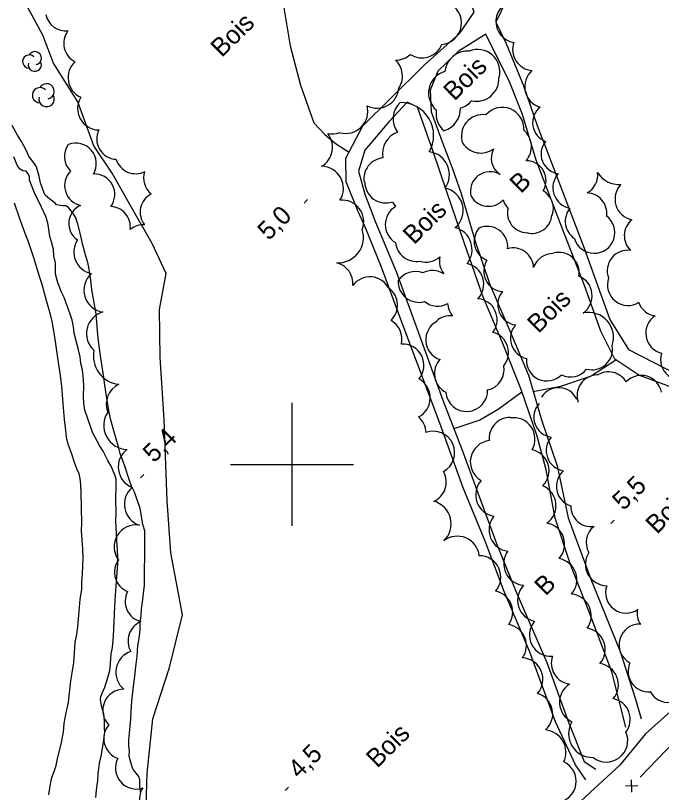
# Model space of a CAD drawing. Extents: x 381879 to 384696, y 5564785 to 5567594.
# Drawn here: x 382555 to 382660.1, y 5565546.6 to 5565673 of the extents above; entities that cross this region are included whole.
import ezdxf

# ---------------------------------------------------------------- set-up
doc = ezdxf.new("R2010")
doc.units = 0
for name, color, linetype in [('Niveau 19', 7, 'Continuous'), ('Niveau 2', 7, 'Continuous'), ('Niveau 22', 7, 'Continuous'), ('Niveau 3', 7, 'Continuous'), ('Niveau 37', 7, 'Continuous'), ('Niveau 4', 7, 'Continuous'), ('Niveau 44', 7, 'Continuous'), ('Niveau 61', 7, 'Continuous')]:
    doc.layers.add(name, color=color, linetype=linetype)

msp = doc.modelspace()

# ---------------------------------------------------------------- linework, layer by layer
at = {"layer": 'Niveau 19'}
for points in [[(382610.7, 5565641.27), (382608.83, 5565645.95), (382608.76, 5565649.79), (382611.52, 5565655.08), (382616.03, 5565659.53), (382621.5, 5565664.92), (382627.33, 5565670.12), (382629.63, 5565673.55), (382628.15, 5565678.34), (382627.27, 5565685.27), (382626.51, 5565690.68), (382626.47, 5565699.07), (382626.89, 5565704.54), (382626.25, 5565711.26)], [(382646.97, 5565684.12), (382643.34, 5565683.68), (382638.92, 5565680.3), (382634.88, 5565675.51), (382633.19, 5565671.93), (382634.79, 5565668.55), (382637.62, 5565661.75), (382639.9, 5565655.13), (382641.63, 5565650.62)], [(382639.74, 5565649.51), (382637.5, 5565656.89), (382635.39, 5565662.25), (382631.56, 5565669.97), (382627.03, 5565667.16), (382623.73, 5565663.97), (382622.46, 5565660.85), (382622.63, 5565657.36), (382624.53, 5565652.2), (382626.08, 5565648.24), (382627.54, 5565644.08)], [(382625.21, 5565644.34), (382622.95, 5565650.88), (382620.44, 5565658.12), (382618.76, 5565658.91), (382615.82, 5565655.76), (382611.88, 5565651.1), (382610.83, 5565647.72), (382611.88, 5565643.98), (382613.57, 5565639.42)], [(382641.63, 5565650.62), (382647.54, 5565635.19), (382651.72, 5565623.56), (382654.74, 5565618.71), (382660.77, 5565615.6), (382666.64, 5565612.94), (382672.74, 5565606.53), (382677.07, 5565600.57), (382679.46, 5565591.84)], [(382677.57, 5565591.7), (382674.83, 5565599.84), (382670.23, 5565606.19), (382665.81, 5565610.62), (382660.96, 5565612.81), (382656.44, 5565614.53), (382652.5, 5565617.11), (382650.24, 5565621.65), (382647.61, 5565629.08), (382643.67, 5565639.11), (382639.74, 5565649.51)], [(382654.31, 5565557.26), (382652.01, 5565566.26), (382648.42, 5565575.86), (382645.39, 5565583.55), (382642.84, 5565591.26), (382641.37, 5565599.1), (382639.87, 5565604.59), (382637.27, 5565612.18), (382634.41, 5565619.39), (382631.03, 5565627.39), (382628.03, 5565636.07), (382625.21, 5565644.34)], [(382627.54, 5565644.08), (382629.79, 5565636.29), (382632.2, 5565629.28), (382635.44, 5565621.75), (382638.47, 5565614.52), (382640.6, 5565607.26), (382643.12, 5565599.75), (382644.91, 5565591.29), (382648.61, 5565581.33), (382653.41, 5565569.57), (382655.9, 5565561.82), (382656.8, 5565558.62)], [(382647.81, 5565548.68), (382646.11, 5565551.15), (382642.87, 5565558.15), (382638.62, 5565569.62), (382634.53, 5565579.35), (382631.42, 5565587.5), (382627.85, 5565596.21), (382624.03, 5565606.69), (382620.43, 5565616.36), (382617.38, 5565624.41), (382614.58, 5565632.08), (382611.86, 5565638.74), (382610.7, 5565641.27)], [(382613.57, 5565639.42), (382616.95, 5565631.4), (382620.82, 5565620.79), (382624.52, 5565610.44), (382627.67, 5565602.29), (382630.23, 5565595.35), (382633.26, 5565587.15), (382636.43, 5565579.4), (382641.45, 5565567.77), (382644.98, 5565558.08), (382647.56, 5565551.65), (382649.41, 5565550.42)]]:
    msp.add_lwpolyline(points, dxfattribs=at)
at = {"layer": 'Niveau 2'}
for points in [[(382561.47, 5565642.49), (382560.63, 5565643.14), (382559.85, 5565643.79), (382559.66, 5565644.27), (382559.12, 5565645.78), (382558.9, 5565646.85), (382558.47, 5565648.42), (382558.1, 5565648.87), (382557.2, 5565650.13), (382556.75, 5565651.1), (382556.01, 5565652.5), (382555.34, 5565653.53), (382554.5, 5565655.14)], [(382568.11, 5565545.83), (382568.2, 5565547.06), (382568.43, 5565548.6), (382568.48, 5565549.68), (382568.71, 5565551.42), (382568.94, 5565552.55), (382569.33, 5565554.78), (382569.56, 5565556.52), (382569.52, 5565557.05), (382569.5, 5565558.24), (382569.4, 5565559.44), (382569.05, 5565560.52), (382568.84, 5565561.68), (382568.92, 5565562.27), (382569.1, 5565562.78), (382569.56, 5565563.76), (382570.07, 5565565.32), (382570.35, 5565566.46), (382570.5, 5565567.59), (382570.6, 5565569.17), (382570.8, 5565570.22), (382570.99, 5565572.02), (382571.01, 5565573.25), (382571.12, 5565575.69), (382571.26, 5565577.94), (382571.46, 5565580.95), (382571.7, 5565583.84), (382571.65, 5565584.94), (382571.53, 5565587.72), (382571.37, 5565590.83), (382571.39, 5565592.08), (382571.36, 5565594.22), (382571.43, 5565596.53), (382571.42, 5565597.55), (382571.22, 5565598.13), (382570.58, 5565599.72), (382570.03, 5565600.65), (382569.28, 5565602.13), (382568.7, 5565603.1), (382567.63, 5565605.06), (382567.22, 5565606.19), (382566.3, 5565608.81), (382566.15, 5565609.95), (382566.09, 5565611.12), (382566.14, 5565612.75), (382566.1, 5565613.76), (382565.95, 5565615.37), (382565.66, 5565616.4), (382565.56, 5565617.47), (382565.27, 5565618.62), (382564.56, 5565621.34), (382564.47, 5565622.39), (382564.26, 5565623.47), (382563.91, 5565624.45), (382562.92, 5565627.17), (382562.46, 5565628.11), (382561.91, 5565629.61), (382561.58, 5565630.73), (382561.53, 5565631.23), (382561.56, 5565632.27), (382561.52, 5565632.78), (382561.28, 5565633.94), (382561.22, 5565634.95), (382560.96, 5565635.98), (382560.61, 5565637.07), (382560.45, 5565638.25), (382560.28, 5565639.27), (382559.94, 5565640.3), (382559.23, 5565641.82), (382558.14, 5565644.18), (382557.33, 5565646.24), (382557.3, 5565646.75), (382557.08, 5565647.25), (382556.76, 5565647.68), (382556.24, 5565647.75), (382555.77, 5565648.04), (382555.4, 5565648.45), (382555.19, 5565648.92), (382554.76, 5565650.05)], [(382575.32, 5565592.84), (382574.39, 5565595.46), (382573.92, 5565596.48), (382573.53, 5565597.56), (382572.81, 5565599.71), (382572.06, 5565601.76), (382571.78, 5565602.85), (382571.02, 5565605.44), (382570.56, 5565607.17), (382570.29, 5565608.45), (382569.88, 5565610.75), (382569.54, 5565612.89), (382569.33, 5565614.53), (382568.92, 5565617.35), (382568.54, 5565620.05), (382568.39, 5565621.75), (382568.14, 5565624.51), (382567.95, 5565625.66), (382567.44, 5565628.41), (382567.32, 5565629.51), (382567.02, 5565631.73), (382566.78, 5565632.83), (382566.46, 5565633.87), (382565.91, 5565635.88), (382565.7, 5565636.97), (382565.18, 5565639.05), (382564.83, 5565640.09), (382564.32, 5565641), (382563.67, 5565641.81), (382563.23, 5565642.08), (382562.69, 5565642.07), (382561.67, 5565642.21), (382561.47, 5565642.49)], [(382575.43, 5565546.54), (382575.26, 5565547.62), (382575.28, 5565548.69), (382575.09, 5565549.21), (382574.44, 5565550.03), (382574.12, 5565550.46), (382573.95, 5565550.97), (382573.53, 5565552.53), (382573.57, 5565553.54), (382573.46, 5565554.09), (382573.46, 5565555.21), (382573.58, 5565556.3), (382573.79, 5565558.54), (382573.83, 5565559.8), (382573.96, 5565561.5), (382574.21, 5565563.9), (382574.46, 5565565.48), (382574.55, 5565566.62), (382574.82, 5565568.8), (382574.91, 5565570.5), (382575.19, 5565572.04), (382575.31, 5565573.21), (382575.31, 5565574.26), (382575.49, 5565575.4), (382575.54, 5565576.53), (382575.67, 5565577.58), (382576.02, 5565580.36), (382576.03, 5565581.48), (382575.99, 5565583.15), (382576.08, 5565584.7), (382576.09, 5565586.31), (382576.05, 5565589.17), (382575.72, 5565590.2), (382575.58, 5565591.27), (382575.32, 5565592.84)]]:
    msp.add_lwpolyline(points, dxfattribs=at)
at = {"layer": 'Niveau 22'}
for points in [[(382626.51, 5565691.62), (382622.22, 5565696.29), (382618.64, 5565700.06), (382613.17, 5565700.69), (382609.16, 5565696.93), (382606.74, 5565691.36), (382604.97, 5565685.29), (382602.05, 5565683.08), (382599.36, 5565681.41), (382598.22, 5565676.92), (382599.71, 5565668.1), (382601.41, 5565661.69), (382603.57, 5565655.57), (382605.36, 5565653.64), (382607.22, 5565652.11), (382609.28, 5565650.78)], [(382570.77, 5565647.36), (382567.76, 5565651.8), (382565.15, 5565659), (382561.21, 5565665.25), (382559.47, 5565669.83), (382556.31, 5565675.65), (382556.28, 5565683.47), (382557.2, 5565687.62)], [(382582.2, 5565482.88), (382581.65, 5565489.63), (382579.34, 5565499.46), (382576.44, 5565508.57), (382574.44, 5565520.79), (382574.4, 5565530.5), (382576.13, 5565539.49), (382576.45, 5565549.79), (382577.36, 5565558.6), (382580.06, 5565566.94), (382582.2, 5565575.53), (382580.31, 5565585.59), (382579.7, 5565594.09), (382579.2, 5565607.33), (382578.54, 5565617.37), (382578.46, 5565625.17), (382579.54, 5565631.06), (382577.27, 5565635.93), (382573.84, 5565641.89), (382570.77, 5565647.36)], [(382652.69, 5565616.98), (382652.69, 5565616.98), (382648.66, 5565614.33), (382643.71, 5565612.65), (382639.26, 5565611.83)], [(382637.42, 5565611.74), (382633.57, 5565608.94), (382630.55, 5565607.18), (382626.32, 5565605.78)], [(382678.8, 5565590.2), (382678.03, 5565582.26), (382673.67, 5565574.26), (382668.42, 5565567.03), (382663.58, 5565561.62), (382657.51, 5565556.17), (382653.34, 5565551.08), (382647.87, 5565546.02), (382641.77, 5565540.27), (382636.38, 5565534.4), (382632.49, 5565531.97), (382627.15, 5565531.24), (382620.54, 5565532.09), (382611.28, 5565533.61), (382601.98, 5565535.11), (382592.1, 5565536.88), (382583.72, 5565538.02), (382578.75, 5565538.72), (382575.93, 5565538.44)]]:
    msp.add_lwpolyline(points, dxfattribs=at)
at = {"layer": 'Niveau 3'}
for p, q in [((382601.98, 5565642.51), (382602.55, 5565643.08)), ((382575.34, 5565597.81), (382575.91, 5565598.38)), ((382651.85, 5565590.37), (382652.42, 5565590.94)), ((382598.88, 5565546.93), (382599.45, 5565547.5))]:
    msp.add_line(p, q, dxfattribs=at)
at = {"layer": 'Niveau 37'}
for p, q in [((382655.27, 5565546.68), (382655.23, 5565548.69)), ((382656.25, 5565547.71), (382654.25, 5565547.66))]:
    msp.add_line(p, q, dxfattribs=at)
msp.add_lwpolyline([(382656.64, 5565549.13), (382663.56, 5565556.35)], dxfattribs=at)
at = {"layer": 'Niveau 4'}
for points in [[(382558.04, 5565633.45), (382557.17, 5565636.03), (382556.55, 5565637.73), (382555.7, 5565640.12), (382554.86, 5565642.49)], [(382560.46, 5565546.23), (382560.68, 5565547.71), (382560.95, 5565549.09), (382561.34, 5565550.05), (382561.63, 5565551.04), (382561.92, 5565552.36), (382562.45, 5565554.5), (382562.83, 5565556.44), (382562.96, 5565557.83), (382563.25, 5565559.6), (382563.67, 5565561.28), (382563.72, 5565561.8), (382564.03, 5565564.77), (382564.27, 5565566.07), (382564.5, 5565567.77), (382564.65, 5565569.37), (382564.73, 5565571.09), (382564.98, 5565572.31), (382565.15, 5565573.6), (382565.33, 5565575.5), (382565.56, 5565578.09), (382565.8, 5565579.67), (382565.83, 5565580.83), (382565.93, 5565582.19), (382566.05, 5565584.87), (382565.97, 5565586.19), (382565.79, 5565589.17), (382565.81, 5565590.48), (382565.78, 5565592.89), (382565.73, 5565595.52), (382565.6, 5565597.36), (382565.39, 5565598.53), (382565.1, 5565599.02), (382564.67, 5565600.15), (382564.19, 5565601.67), (382563.61, 5565603.3), (382563.35, 5565604.44), (382563.19, 5565605.54), (382563, 5565607.33), (382562.79, 5565609.92), (382562.58, 5565612.65), (382562.33, 5565614.45), (382561.9, 5565617.36), (382561.52, 5565619.98), (382561.06, 5565623.03), (382560.72, 5565624.37), (382560.15, 5565626.45), (382559.36, 5565629.26), (382558.96, 5565630.38), (382558.55, 5565631.79), (382558.04, 5565633.45)]]:
    msp.add_lwpolyline(points, dxfattribs=at)
at = {"layer": 'Niveau 44'}
for centre, radius, start, end in [((382557.25, 5565665.54), 1.07, 44.1153, 269.8039), ((382558.17, 5565666.08), 1.07, 282.2692, 149.7262), ((382558.17, 5565665.01), 1.07, 166.9368, 29.6212), ((382559.02, 5565660.05), 1.25, 44.1153, 269.8039), ((382560.09, 5565660.68), 1.25, 282.2692, 149.7262), ((382560.09, 5565659.43), 1.25, 166.9368, 29.6212), ((382620.1, 5565656.22), 3.64, 133.3591, 217.0597), ((382617.68, 5565653.5), 5.37, 330.0603, 90.856), ((382623.74, 5565657.84), 3.67, 286.8708, 2.1245), ((382603.01, 5565651.59), 3.6, 300.4055, 38.4845), ((382621.95, 5565647.17), 3.67, 322.2497, 84.077), ((382574.58, 5565650.61), 3.33, 197.3038, 295.798), ((382615.1, 5565646.47), 3.4, 94.9656, 189.3491), ((382645.82, 5565645.02), 3.38, 137.7049, 259.8987), ((382632.95, 5565636.29), 3.31, 139.9193, 248.2387), ((382631.78, 5565635.4), 3.32, 354.5662, 114.3234), ((382568.11, 5565634.56), 3.59, 147.0689, 257.953), ((382636, 5565631.9), 3.31, 2.2386, 106.0587), ((382643.42, 5565631.17), 3.32, 350.458, 106.1513), ((382621.8, 5565636.31), 3.41, 253.2254, 311.6361), ((382634.5, 5565631.41), 3.31, 147.0939, 265.45), ((382627.78, 5565629.31), 3.42, 316.3649, 78.137), ((382569.75, 5565628.35), 3.6, 131.5263, 261.8551), ((382620.06, 5565627.97), 3.4, 68.9851, 145.0973), ((382645.38, 5565627.43), 3.45, 305.5426, 67.5995), ((382620.66, 5565629.75), 3.39, 177.2315, 285.3823), ((382629.95, 5565623.54), 3.43, 323.1092, 84.9712), ((382623.69, 5565629.14), 3.4, 231.3265, 298.3548), ((382628.7, 5565626.39), 3.4, 184.1046, 220.79), ((382570.24, 5565621.27), 3.66, 105.9071, 227.8888), ((382648.24, 5565620.65), 4.07, 340.3899, 102.209), ((382648.83, 5565618.69), 3.31, 254.3946, 10.3318), ((382572.4, 5565617.67), 4.7, 169.1234, 263.0873), ((382641.46, 5565616.9), 3.32, 174.26, 315.8245), ((382631.11, 5565615.43), 3.4, 282.2263, 9.8409), ((382645.33, 5565617.55), 3.32, 243.3284, 321.8589), ((382628.43, 5565612.01), 3.4, 184.6319, 2.7178), ((382575.3, 5565599.58), 3.56, 126.9238, 248.7644), ((382633.43, 5565595.06), 3.54, 138.796, 260.4743), ((382576.31, 5565593.51), 3.58, 129.9381, 251.6048), ((382622.09, 5565590.32), 3.8, 313.2469, 75.1603), ((382635.56, 5565589.35), 3.5, 140.9611, 262.7808), ((382640.87, 5565587.02), 3.49, 317.9072, 79.9726), ((382626.91, 5565584.73), 3.59, 6.3691, 128.1942), ((382637.95, 5565583.83), 3.5, 144.0186, 265.7545), ((382640.19, 5565577.9), 3.49, 135.7497, 257.9182), ((382647.46, 5565569.91), 3.5, 318.9561, 80.818), ((382574.93, 5565566.19), 3.58, 108.7505, 230.8199), ((382649.61, 5565564.15), 3.49, 319.9117, 81.8806), ((382661.22, 5565564.64), 3.36, 208.5271, 344.848), ((382638.96, 5565559.41), 3.46, 311.3504, 73.3283), ((382640.9, 5565553.16), 3.66, 334.678, 84.7204)]:
    msp.add_arc(centre, radius, start, end, dxfattribs=at)
for centre, major_axis, ratio, start_param, end_param in [((382624.08, 5565671.81), (-1.78, 3.01), 0.999088, 2.670249, 5.387389), ((382636.64, 5565672.06), (-2.59, -2.3), 0.999585, 4.042439, 6.966199), ((382563.22, 5565673.81), (-3.12, -1.12), 0.999833, 6.130827, 7.613448), ((382566.2, 5565668.48), (0.64, -3.27), 0.999852, 3.861384, 5.626725), ((382639.36, 5565667.51), (1.35, -3.19), 0.99994, 3.974006, 5.788662), ((382621.15, 5565669.63), (3.17, -1.49), 0.999427, 4.582735, 6.342049), ((382628.53, 5565663.55), (-1.91, 3.13), 0.999692, 5.653602, 7.204112), ((382630.17, 5565663.84), (-3.59, -0.75), 0.999528, 2.686965, 4.887927), ((382616.83, 5565669.35), (3.22, 1.61), 0.999944, 4.254845, 4.992471), ((382567.07, 5565662.92), (3.19, -1.42), 0.999984, 2.73277, 4.718262), ((382614.38, 5565663.14), (-1.65, 3.2), 0.999944, 3.688883, 5.052868), ((382625.89, 5565660.4), (0.71, -3.6), 0.999872, 3.223842, 5.377731), ((382641.36, 5565661.45), (-3.46, -0.5), 0.999406, 5.298236, 7.426691), ((382630.01, 5565662.75), (2.29, 2.87), 0.999987, 3.6035, 5.440081), ((382613.83, 5565661.54), (2.69, -2.38), 0.999183, 4.969331, 6.936647), ((382568.61, 5565657.89), (-3.2, -1.37), 0.999604, 5.319815, 7.442547), ((382626.42, 5565661.51), (1.59, 3.3), 0.999947, 3.860232, 4.472496), ((382634.22, 5565654.58), (-2.46, 2.49), 0.999648, 3.87293, 6.366395), ((382608.74, 5565657.43), (0.28, 3.59), 0.999965, 2.957016, 5.04562), ((382627.1, 5565657.07), (3.66, 0.22), 0.999872, 2.928189, 3.954022), ((382642.38, 5565655.57), (-3.19, -0.51), 0.999237, 5.221864, 7.342098), ((382631.06, 5565653.4), (-3.49, -0.18), 0.99981, 4.513657, 6.585888), ((382571.56, 5565652.95), (1.94, -2.7), 0.999935, 3.634416, 5.616378), ((382606.56, 5565657.36), (1.28, -3.37), 0.99812, 5.715276, 6.274435), ((382618.36, 5565650.58), (-1.37, -3.37), 0.999986, 3.850445, 5.297857), ((382635.46, 5565651.68), (-3.38, 0.9), 0.9998, 2.686603, 4.276618), ((382564.85, 5565648.93), (-1.81, 2.8), 0.999934, 3.6006, 6.077685), ((382630.72, 5565654.14), (1.35, -3.22), 0.999134, 4.90527, 6.514166), ((382643.75, 5565650.49), (-3, -1.19), 0.999773, 5.217144, 7.344081), ((382566.29, 5565650.09), (-3.32, 0.07), 0.998862, 5.670029, 7.104987), ((382635.63, 5565649.85), (1.17, -2.99), 0.999983, 3.866397, 5.33535), ((382604.77, 5565644.89), (3.56, 0.54), 0.999784, 5.569606, 7.685542), ((382638.11, 5565646.17), (3.1, 0.88), 0.999918, 5.456598, 7.581256), ((382566.35, 5565645.37), (-3.24, -0.79), 0.997975, 5.265233, 7.388454), ((382567.85, 5565643.92), (1.83, 2.78), 0.999493, 4.659232, 6.908161), ((382579.17, 5565646.61), (-0.5, -3.29), 0.999853, 4.548156, 5.766099), ((382632.24, 5565644.4), (-2.28, -2.27), 0.999931, 3.394533, 5.747818), ((382646.41, 5565647.1), (3.34, -0.01), 0.999412, 5.217881, 6.407107), ((382653.16, 5565649.58), (-3.34, -2.28), 0.999744, 6.222799, 7.345242), ((382615.25, 5565645.95), (2.97, -1.68), 0.999984, 3.660725, 5.55843), ((382624.19, 5565641.33), (3.47, 1.18), 0.999981, 5.079334, 7.345708), ((382639.3, 5565641.66), (3.22, -0.16), 0.999247, 5.980919, 7.398909), ((382656.01, 5565643.16), (-3.3, -1), 0.999801, 5.222393, 7.344542), ((382578.63, 5565641.05), (0.02, -3.32), 0.999853, 3.608106, 5.374903), ((382631.96, 5565645.2), (0.37, -3.2), 0.999716, 5.110209, 7.006332), ((382647.87, 5565640.82), (3.36, -0.1), 0.998874, 6.199406, 7.838277), ((382566.96, 5565639.18), (-3.26, 0.26), 0.992815, 5.218302, 7.327996), ((382570.39, 5565638.63), (1.43, 3), 0.999664, 5.024446, 6.689702), ((382608.19, 5565639.51), (0.1, 3.48), 0.999494, 4.366198, 6.420189), ((382619.45, 5565644.17), (1.73, -2.94), 0.999984, 4.618916, 4.8915), ((382637.45, 5565643.89), (-2.97, -1.25), 0.999844, 6.150388, 6.665127), ((382618.59, 5565639.01), (-1.34, -3.13), 0.999984, 4.077945, 6.150322), ((382638.28, 5565640.9), (1.4, -2.9), 0.999983, 4.035483, 5.8143), ((382647.84, 5565639.55), (-3.37, 0.21), 0.998729, 5.657993, 7.319434), ((382639.07, 5565640.8), (0.62, -3.16), 0.998969, 5.817082, 7.587244), ((382649.17, 5565637.71), (2.87, 1.76), 0.999936, 2.878521, 6.683385), ((382657.44, 5565637.21), (-2.84, -1.83), 0.998003, 4.841557, 6.50353), ((382575.85, 5565635.68), (-0.42, 3.29), 0.99967, 6.104155, 6.871831), ((382607.48, 5565636.94), (-1.26, 3.96), 0.999989, 2.787033, 4.721842), ((382625.63, 5565634.96), (3.4, 1.37), 0.999825, 5.218581, 7.223411), ((382620.23, 5565636.42), (2.69, -2.09), 0.999984, 3.899385, 5.553312), ((382654.64, 5565631.48), (-2.84, -1.8), 0.999984, 4.019934, 6.069892), ((382627.38, 5565633.08), (-1.06, -3.23), 0.999984, 4.828042, 5.685717), ((382642.44, 5565630.96), (-2.99, 1.45), 0.999977, 5.141729, 6.406629), ((382606.44, 5565629.42), (-1.62, 3.08), 0.99976, 4.133321, 5.551891), ((382612.69, 5565627.03), (-3.45, -0.46), 0.999985, 3.476387, 5.515071), ((382622.87, 5565628.13), (-3.01, 1.59), 0.999984, 4.634992, 5.684956), ((382654.69, 5565629.22), (-3.33, -0.54), 0.997107, 5.790747, 8.256107), ((382613.69, 5565625.9), (-0.66, 3.41), 0.999761, 3.726689, 5.429811), ((382636.81, 5565625.99), (-3.27, -0.64), 0.999877, 5.403539, 7.534849), ((382659.59, 5565627.46), (-2.98, -1.57), 0.986094, 6.133493, 7.22731), ((382625.76, 5565620.79), (-3.4, 0.04), 0.999984, 4.61825, 5.454991), ((382614.43, 5565620.39), (-2.04, 2.81), 0.999866, 3.849293, 5.146748), ((382625.17, 5565620.27), (0.46, -3.37), 0.999984, 3.501547, 5.790278), ((382660.93, 5565621.37), (1.02, -3.21), 0.999746, 3.418247, 5.727363), ((382638.87, 5565620.48), (-3.17, -0.99), 0.999994, 5.252438, 7.333525), ((382631.84, 5565618.19), (-0.8, 3.3), 0.999984, 3.779106, 5.791023), ((382618, 5565616.11), (-1.17, 3.27), 0.999763, 3.671643, 5.996446), ((382663.31, 5565617.08), (1.52, -3), 0.999776, 3.935179, 6.319476), ((382626.57, 5565614.78), (1.06, -3.23), 0.999984, 3.634356, 5.503724), ((382649.74, 5565611.2), (-2.29, -2.46), 0.999936, 3.918486, 5.789536), ((382651.51, 5565611.7), (-3.25, 0.83), 0.999423, 3.92937, 5.54714), ((382656.81, 5565611.11), (-3.21, 1.01), 0.999741, 3.638184, 5.823522), ((382573.34, 5565609.82), (-2.3, -2.71), 0.997592, 4.282893, 5.791328), ((382619.01, 5565610.83), (1.28, 3.24), 0.999673, 3.990238, 6.162372), ((382643.37, 5565609.19), (-0.34, 3.28), 0.992697, 5.033029, 7.188668), ((382642.65, 5565607.68), (2.41, -2.25), 0.998402, 3.161332, 5.313955), ((382573.29, 5565606.33), (-3.47, -1.79), 0.999996, 5.217951, 7.347133), ((382618.35, 5565605.06), (0.96, 3.35), 0.99961, 5.027701, 5.864599), ((382635.53, 5565604.18), (-1.87, -2.92), 0.999759, 3.725616, 5.377087), ((382636.07, 5565604.14), (-1.81, 2.95), 0.999761, 3.63294, 5.904824), ((382622.99, 5565601.9), (-1.19, 3.27), 0.999761, 3.291908, 6.288761), ((382644.68, 5565602.25), (-3.12, -1.14), 0.999994, 5.222915, 7.345832), ((382632.48, 5565600.41), (-0.08, -3.47), 0.999759, 3.266599, 5.788574), ((382638.31, 5565598.96), (3.36, 1.01), 0.999809, 5.21815, 7.345912), ((382621.62, 5565597.15), (0.23, 3.47), 0.999761, 3.634399, 5.285134), ((382646.36, 5565596.44), (-3.28, -0.69), 0.999907, 5.220523, 7.346779), ((382639.45, 5565593.29), (3.48, 0.39), 0.997854, 5.219041, 7.340531), ((382648.66, 5565593.16), (2.86, -1.63), 0.998929, 3.636445, 5.373639), ((382574.62, 5565586.6), (-2.16, -2.83), 0.997579, 3.635736, 6.003915), ((382651.22, 5565587.29), (-2.43, -2.31), 0.999587, 4.62314, 6.028888), ((382630.51, 5565581.66), (0.5, 3.44), 0.999557, 4.140803, 6.438916), ((382651.24, 5565583.78), (-3.08, -1.68), 0.999867, 5.217578, 7.345489), ((382574.53, 5565582.48), (1.16, -3.21), 0.999938, 3.738009, 5.556498), ((382642.84, 5565581.23), (3.31, 1.15), 0.999995, 5.217908, 7.341691), ((382654.37, 5565579.16), (-0.59, -3.3), 0.998354, 4.553536, 7.071695), ((382576.28, 5565577.73), (2.27, -2.55), 0.999984, 3.504945, 5.307495), ((382632.44, 5565575.98), (-1.51, 3.13), 0.999763, 3.641487, 5.636671), ((382645.19, 5565575.41), (3.17, 1.48), 0.999995, 5.217727, 7.342409), ((382659.49, 5565575.79), (3.3, -0.62), 0.996306, 3.135157, 3.902493), ((382576.74, 5565571.27), (-1.81, -2.89), 0.999938, 4.092045, 5.791973), ((382634.66, 5565570.52), (-1.08, 3.31), 0.99976, 3.782701, 5.79685), ((382642.1, 5565572.24), (1.26, -3.23), 0.999761, 3.633002, 5.9866), ((382656.56, 5565570.67), (-3.01, -1.49), 0.99766, 4.197081, 6.902689), ((382645.65, 5565567.69), (1.16, -3.26), 0.999759, 4.046734, 5.790037), ((382637.35, 5565565.04), (-1.19, 3.27), 0.999762, 3.634101, 5.888338), ((382658.03, 5565566.35), (1.88, -2.77), 0.999425, 3.698865, 5.757758), ((382647.04, 5565561.31), (1.97, -2.91), 0.999995, 3.119816, 5.24371), ((382572.62, 5565560.01), (-1.65, -2.98), 0.999938, 3.633584, 6.001703), ((382651.56, 5565558.51), (-3.14, 1.47), 0.999389, 2.934593, 4.942424), ((382572.8, 5565555.41), (1.07, -3.24), 0.999938, 3.691451, 5.629656), ((382648.86, 5565556.19), (-3.31, -1.98), 0.99989, 5.216457, 7.34488), ((382651.14, 5565555.06), (3.2, 1.37), 0.999985, 3.6384, 6.282648), ((382574.69, 5565550.61), (2.48, -2.35), 0.999984, 3.419035, 5.7906), ((382642.76, 5565548.45), (-0.05, 3.48), 0.999762, 3.243535, 5.834235), ((382578.61, 5565545.52), (0.3, -3.4), 0.999938, 4.041304, 5.702171)]:
    msp.add_ellipse(centre, major_axis=major_axis, ratio=ratio, start_param=start_param, end_param=end_param, dxfattribs=at)
at = {"layer": 'Niveau 61'}
for points in [[(382600, 5565610), (382600, 5565600), (382600, 5565590)], [(382590, 5565600), (382600, 5565600), (382610, 5565600)]]:
    msp.add_lwpolyline(points, dxfattribs=at)

# ---------------------------------------------------------------- texts
at = {"layer": 'Niveau 3'}
for s, p in [('5,0', (382596.21, 5565636.29)), ('5,4', (382577.55, 5565600.13)), ('5,5  ', (382653.92, 5565592.37)), ('4,5', (382601.17, 5565548.73))]:
    msp.add_text(s, height=3, rotation=44.7717, dxfattribs=at).set_placement(p)
at = {"layer": 'Niveau 44'}
for s, p in [('Bois', (382588.58, 5565666.08)), ('Bois', (382626.43, 5565659)), ('B', (382637.22, 5565643.94)), ('Bois', (382619.86, 5565635.63)), ('Bois', (382640.08, 5565621.18)), ('Bois', (382659.35, 5565588.53)), ('B', (382641.25, 5565578.48)), ('Bois', (382613.87, 5565550.49))]:
    msp.add_text(s, height=3, rotation=44.7707, dxfattribs=at).set_placement(p)

doc.saveas('drawing.dxf')
